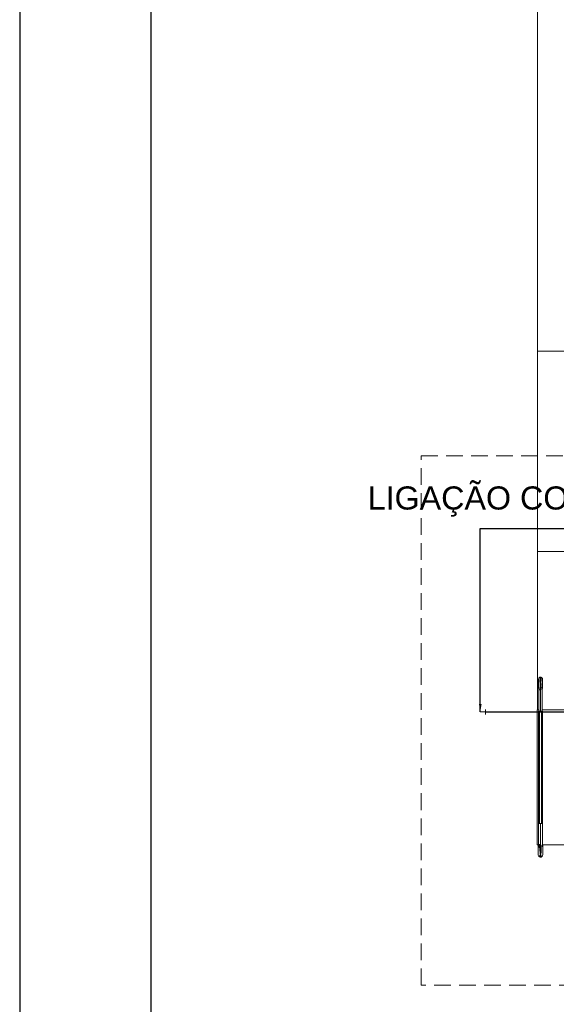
# Model space of a CAD drawing. Header units: millimetres. Extents: x 2 to 902, y -447 to 199.
# Tile 463 of 656: x 2 to 13, y 143 to 161. Entities that reach past the tile are written whole.
import ezdxf

# ---------------------------------------------------------------- set-up
doc = ezdxf.new("R2010")
doc.units = ezdxf.units.MM
doc.header["$MEASUREMENT"] = 0
doc.linetypes.add('HIDDEN2', pattern=[0.47625, 0.3175, -0.15875])
doc.linetypes.add('NULL', pattern=[0])
for name, color, linetype, lineweight in [('AL-Condutos', 3, 'Continuous', 25), ('AL-Conexões', 9, 'Continuous', 18), ('Cotas', 1, 'Continuous', 0), ('DI-Detalhes', 1, 'HIDDEN2', 9), ('IFC-Corrimão-Contorno', 36, 'Continuous', 5), ('IFC-Laje-Contorno', 134, 'Continuous', 5), ('Textos', 7, 'Continuous', 9)]:
    doc.layers.add(name, color=color, linetype=linetype, lineweight=lineweight)
doc.layers.add('SEDUC_MARF', color=1, linetype='Continuous')
doc.layers.add('SEDUC_MARGG', color=7, linetype='Continuous')
doc.styles.add('Arial', font='arial.ttf')
doc.dimstyles.get("Standard").update_dxf_attribs({"dimtxt": 0.18, "dimasz": 0.18, "dimexe": 0.18, "dimexo": 0.0625, "dimgap": 0.09, "dimtad": 0, "dimtih": 1, "dimtoh": 1, "dimdec": 4, "dimzin": 0, "dimdsep": 46, "dimtxsty": 'Standard', "dimcen": 0.09, "dimadec": 0, "dimazin": 0, "dimtfac": 1, "dimtdec": 4, "dimtofl": 0, "dimtmove": 0, "dimatfit": 3, "dimfxl": 1, "dimtolj": 1, "dimtzin": 0, "dimarcsym": 0})

msp = doc.modelspace()

# ---------------------------------------------------------------- linework, layer by layer
at = {"layer": 'AL-Condutos'}
msp.add_line((11.238, 148.254), (33.527, 148.254), dxfattribs=at)
at = {"layer": 'AL-Conexões'}
for p, q in [((11.238, 148.304), (11.238, 148.204)), ((11.138, 148.254), (11.238, 148.254))]:
    msp.add_line(p, q, dxfattribs=at)
at = {"layer": 'DI-Detalhes'}
msp.add_lwpolyline([(10.012, 153.128), (35.345, 153.128), (35.345, 143.054), (10.012, 143.054), (10.012, 153.128)], dxfattribs=at)
at = {"layer": 'IFC-Corrimão-Contorno', "color": 7, "lineweight": 5}
for p, q in [((12.248, 148.881), (12.252, 148.893)), ((12.248, 148.881), (12.251, 148.891)), ((12.248, 148.871), (12.248, 148.881)), ((12.248, 148.865), (12.248, 148.881)), ((12.248, 148.856), (12.248, 148.871)), ((12.248, 148.865), (12.248, 148.858)), ((12.248, 148.856), (12.248, 148.834)), ((12.248, 148.834), (12.248, 148.807)), ((12.251, 148.891), (12.253, 148.9)), ((12.252, 148.893), (12.253, 148.9)), ((12.253, 148.9), (12.261, 148.905)), ((12.253, 148.9), (12.255, 148.899)), ((12.255, 148.899), (12.26, 148.9)), ((12.261, 148.905), (12.267, 148.909)), ((12.267, 148.909), (12.273, 148.914)), ((12.273, 148.914), (12.279, 148.91)), ((12.273, 148.914), (12.278, 148.914)), ((12.273, 148.83), (12.274, 148.86)), ((12.273, 148.83), (12.279, 148.811)), ((12.274, 148.86), (12.279, 148.896)), ((12.277, 148.914), (12.28, 148.915)), ((12.278, 148.914), (12.286, 148.919)), ((12.278, 148.914), (12.278, 148.914)), ((12.278, 148.914), (12.286, 148.894)), ((12.278, 148.914), (12.279, 148.91)), ((12.279, 148.896), (12.279, 148.91)), ((12.279, 148.811), (12.286, 148.844)), ((12.286, 148.902), (12.286, 148.919)), ((12.286, 148.919), (12.292, 148.915)), ((12.286, 148.902), (12.294, 148.914)), ((12.286, 148.886), (12.286, 148.894)), ((12.286, 148.869), (12.286, 148.886)), ((12.286, 148.869), (12.286, 148.869)), ((12.286, 148.852), (12.286, 148.869)), ((12.286, 148.844), (12.286, 148.852)), ((12.286, 148.836), (12.286, 148.844)), ((12.286, 148.836), (12.294, 148.822)), ((12.292, 148.915), (12.294, 148.914)), ((12.292, 148.915), (12.3, 148.911)), ((12.293, 148.9), (12.297, 148.912)), ((12.293, 148.9), (12.296, 148.878)), ((12.294, 148.914), (12.297, 148.912)), ((12.294, 148.914), (12.3, 148.911)), ((12.294, 148.822), (12.298, 148.847)), ((12.296, 148.878), (12.298, 148.849)), ((12.297, 148.912), (12.305, 148.908)), ((12.298, 148.849), (12.298, 148.847)), ((12.3, 148.911), (12.307, 148.909)), ((12.305, 148.908), (12.311, 148.905)), ((12.307, 148.909), (12.311, 148.905)), ((12.311, 148.905), (12.319, 148.9)), ((12.312, 148.9), (12.317, 148.899)), ((12.317, 148.899), (12.319, 148.9)), ((12.319, 148.9), (12.322, 148.888)), ((12.319, 148.9), (12.321, 148.891)), ((12.321, 148.891), (12.324, 148.881)), ((12.322, 148.888), (12.323, 148.885)), ((12.324, 148.881), (12.324, 148.871)), ((12.324, 148.874), (12.324, 148.874)), ((12.324, 148.874), (12.324, 148.86)), ((12.324, 148.874), (12.324, 148.874)), ((12.324, 148.871), (12.324, 148.856)), ((12.324, 148.857), (12.324, 148.86)), ((12.324, 148.835), (12.324, 148.856)), ((12.324, 148.807), (12.324, 148.835)), ((12.248, 148.811), (12.248, 148.822)), ((12.248, 148.778), (12.248, 148.811)), ((12.248, 148.759), (12.248, 148.807)), ((12.248, 148.778), (12.248, 148.771)), ((12.248, 148.759), (12.248, 148.712)), ((12.248, 148.719), (12.253, 148.678)), ((12.248, 148.712), (12.253, 148.678)), ((12.252, 148.718), (12.253, 148.678)), ((12.253, 148.271), (12.253, 148.678)), ((12.261, 148.678), (12.278, 148.678)), ((12.27, 148.678), (12.278, 148.678)), ((12.277, 148.73), (12.279, 148.775)), ((12.277, 148.73), (12.28, 148.678)), ((12.278, 148.678), (12.286, 148.678)), ((12.279, 148.811), (12.286, 148.819)), ((12.279, 148.811), (12.279, 148.775)), ((12.28, 148.678), (12.286, 148.713)), ((12.28, 148.678), (12.286, 148.678)), ((12.286, 148.784), (12.294, 148.822)), ((12.286, 148.819), (12.294, 148.822)), ((12.286, 148.748), (12.286, 148.784)), ((12.286, 148.713), (12.286, 148.748)), ((12.286, 148.713), (12.292, 148.678)), ((12.286, 148.678), (12.286, 148.713)), ((12.286, 148.271), (12.286, 148.678)), ((12.292, 148.678), (12.293, 148.732)), ((12.293, 148.732), (12.295, 148.774)), ((12.294, 148.822), (12.295, 148.774)), ((12.307, 148.718), (12.312, 148.734)), ((12.319, 148.678), (12.319, 148.727)), ((12.319, 148.678), (12.322, 148.721)), ((12.319, 148.678), (12.324, 148.721)), ((12.319, 148.271), (12.319, 148.678)), ((12.322, 148.721), (12.324, 148.747)), ((12.324, 148.822), (12.324, 148.809)), ((12.324, 148.809), (12.324, 148.778)), ((12.324, 148.807), (12.324, 148.765)), ((12.324, 148.774), (12.324, 148.778)), ((12.324, 148.721), (12.324, 148.765)), ((12.324, 148.747), (12.324, 148.721)), ((12.248, 148.271), (12.253, 148.271)), ((12.248, 146.133), (12.248, 148.271)), ((12.253, 148.271), (12.261, 148.271)), ((12.253, 148.271), (12.258, 148.271)), ((12.258, 148.271), (12.262, 148.271)), ((12.261, 148.271), (12.27, 148.271)), ((12.262, 148.271), (12.267, 148.271)), ((12.267, 146.133), (12.267, 148.271)), ((12.267, 148.271), (12.277, 148.271)), ((12.27, 148.271), (12.278, 148.271)), ((12.277, 148.271), (12.286, 148.271)), ((12.286, 148.271), (12.296, 148.271)), ((12.294, 148.271), (12.303, 148.271)), ((12.296, 148.271), (12.305, 148.271)), ((12.303, 148.271), (12.311, 148.271)), ((12.305, 146.133), (12.305, 148.271)), ((12.305, 148.271), (12.31, 148.271)), ((12.31, 148.271), (12.315, 148.271)), ((12.311, 148.271), (12.319, 148.271)), ((12.315, 148.271), (12.319, 148.271)), ((12.319, 148.271), (12.324, 148.271)), ((12.324, 146.133), (12.324, 148.271)), ((12.248, 145.736), (12.248, 146.133)), ((12.255, 146.133), (12.261, 146.133)), ((12.261, 146.133), (12.267, 146.133)), ((12.267, 146.133), (12.277, 146.133)), ((12.277, 146.133), (12.286, 146.133)), ((12.286, 145.736), (12.286, 146.133)), ((12.286, 146.133), (12.296, 146.133)), ((12.296, 146.133), (12.305, 146.133)), ((12.305, 146.133), (12.31, 146.133)), ((12.31, 146.133), (12.315, 146.133)), ((12.315, 146.133), (12.321, 146.133)), ((12.321, 146.133), (12.324, 146.133)), ((12.324, 145.736), (12.324, 146.133)), ((12.242, 145.703), (12.248, 145.736)), ((12.242, 145.696), (12.248, 145.736)), ((12.242, 145.697), (12.242, 145.703)), ((12.242, 145.696), (12.242, 145.658)), ((12.242, 145.677), (12.242, 145.68)), ((12.242, 145.677), (12.242, 145.677)), ((12.242, 145.621), (12.242, 145.658)), ((12.243, 145.698), (12.248, 145.736)), ((12.245, 145.676), (12.248, 145.736)), ((12.248, 145.736), (12.254, 145.696)), ((12.26, 145.697), (12.267, 145.736)), ((12.26, 145.697), (12.266, 145.665)), ((12.266, 145.665), (12.267, 145.736)), ((12.273, 145.621), (12.274, 145.676)), ((12.274, 145.676), (12.278, 145.736)), ((12.278, 145.736), (12.286, 145.699)), ((12.286, 145.736), (12.295, 145.697)), ((12.286, 145.699), (12.286, 145.736)), ((12.286, 145.686), (12.286, 145.699)), ((12.286, 145.661), (12.286, 145.686)), ((12.286, 145.636), (12.286, 145.661)), ((12.295, 145.697), (12.295, 145.657)), ((12.295, 145.657), (12.299, 145.614)), ((12.32, 145.701), (12.324, 145.736)), ((12.324, 145.736), (12.325, 145.689)), ((12.324, 145.736), (12.33, 145.694)), ((12.33, 145.651), (12.33, 145.694)), ((12.33, 145.679), (12.33, 145.648)), ((12.33, 145.651), (12.33, 145.612)), ((12.33, 145.64), (12.33, 145.648)), ((12.242, 145.572), (12.242, 145.621)), ((12.242, 145.612), (12.242, 145.613)), ((12.242, 145.572), (12.243, 145.552)), ((12.242, 145.571), (12.242, 145.553)), ((12.242, 145.54), (12.242, 145.553)), ((12.242, 145.539), (12.243, 145.552)), ((12.242, 145.54), (12.242, 145.539)), ((12.242, 145.539), (12.243, 145.53)), ((12.242, 145.539), (12.244, 145.531)), ((12.243, 145.53), (12.245, 145.527)), ((12.243, 145.53), (12.245, 145.526)), ((12.244, 145.531), (12.246, 145.518)), ((12.246, 145.518), (12.248, 145.511)), ((12.248, 145.511), (12.254, 145.507)), ((12.248, 145.511), (12.253, 145.508)), ((12.252, 145.51), (12.258, 145.503)), ((12.254, 145.507), (12.26, 145.501)), ((12.258, 145.503), (12.265, 145.498)), ((12.26, 145.501), (12.261, 145.501)), ((12.265, 145.498), (12.278, 145.494)), ((12.273, 145.621), (12.278, 145.574)), ((12.273, 145.519), (12.286, 145.536)), ((12.273, 145.519), (12.275, 145.498)), ((12.275, 145.498), (12.278, 145.494)), ((12.278, 145.545), (12.278, 145.574)), ((12.278, 145.545), (12.286, 145.536)), ((12.278, 145.494), (12.286, 145.503)), ((12.278, 145.494), (12.28, 145.493)), ((12.28, 145.493), (12.286, 145.489)), ((12.286, 145.63), (12.286, 145.636)), ((12.286, 145.599), (12.286, 145.63)), ((12.286, 145.586), (12.286, 145.599)), ((12.286, 145.568), (12.286, 145.586)), ((12.286, 145.536), (12.286, 145.568)), ((12.286, 145.536), (12.294, 145.551)), ((12.286, 145.536), (12.294, 145.526)), ((12.286, 145.525), (12.286, 145.536)), ((12.286, 145.516), (12.286, 145.525)), ((12.286, 145.513), (12.286, 145.516)), ((12.286, 145.503), (12.286, 145.513)), ((12.286, 145.489), (12.286, 145.503)), ((12.286, 145.503), (12.296, 145.495)), ((12.286, 145.489), (12.295, 145.493)), ((12.286, 145.489), (12.293, 145.493)), ((12.293, 145.493), (12.296, 145.495)), ((12.294, 145.551), (12.299, 145.576)), ((12.294, 145.526), (12.3, 145.509)), ((12.295, 145.493), (12.303, 145.497)), ((12.296, 145.495), (12.3, 145.497)), ((12.296, 145.495), (12.299, 145.497)), ((12.299, 145.614), (12.299, 145.576)), ((12.299, 145.497), (12.302, 145.499)), ((12.3, 145.497), (12.3, 145.509)), ((12.3, 145.497), (12.312, 145.503)), ((12.303, 145.497), (12.312, 145.503)), ((12.312, 145.503), (12.32, 145.51)), ((12.312, 145.503), (12.32, 145.508)), ((12.316, 145.507), (12.324, 145.511)), ((12.32, 145.508), (12.324, 145.511)), ((12.324, 145.511), (12.326, 145.521)), ((12.326, 145.521), (12.33, 145.532)), ((12.33, 145.598), (12.33, 145.612)), ((12.33, 145.573), (12.33, 145.598)), ((12.33, 145.596), (12.33, 145.593)), ((12.33, 145.593), (12.33, 145.572)), ((12.33, 145.573), (12.33, 145.549)), ((12.33, 145.556), (12.33, 145.572)), ((12.33, 145.546), (12.33, 145.549)), ((12.33, 145.546), (12.33, 145.533)), ((12.33, 145.532), (12.33, 145.546)), ((12.33, 145.533), (12.33, 145.533))]:
    msp.add_line(p, q, dxfattribs=at)
at = {"layer": 'IFC-Laje-Contorno', "color": 7, "lineweight": 5}
for p, q in [((12.226, 151.306), (12.226, 188.481)), ((12.228, 151.306), (12.228, 155.123)), ((12.228, 155.123), (15.226, 155.123)), ((12.226, 151.306), (12.228, 151.306)), ((12.228, 148.296), (12.228, 151.306)), ((12.228, 151.306), (15.226, 151.306)), ((12.224, 145.724), (12.224, 148.292)), ((12.224, 148.292), (12.253, 148.292)), ((12.228, 148.296), (12.253, 148.296)), ((12.319, 148.296), (15.228, 148.296)), ((12.319, 148.292), (15.224, 148.292)), ((12.224, 145.724), (12.246, 145.724)), ((12.326, 145.724), (14.906, 145.724))]:
    msp.add_line(p, q, dxfattribs=at)
at = {"layer": 'SEDUC_MARF', "color": 7}
msp.add_lwpolyline([(121.262, 198.39), (2.362, 198.39), (2.362, 114.29), (121.262, 114.29)], close=True, dxfattribs=at)
at = {"layer": 'SEDUC_MARGG'}
msp.add_lwpolyline([(4.862, 115.29), (120.262, 115.29), (120.262, 197.39), (4.862, 197.39), (4.862, 115.29)], dxfattribs=at)

# ---------------------------------------------------------------- texts
at = {"layer": 'Textos', "linetype": 'NULL', "insert": (8.992, 152.26), "char_height": 0.44, "width": 18.79811, "attachment_point": 4, "line_spacing_factor": 0.9, "style": 'Arial'}
msp.add_mtext('LIGAÇÃO COM O HIDROMÊTRO', dxfattribs=at)

# ---------------------------------------------------------------- leaders
at = {"layer": 'Cotas'}
msp.add_leader([(11.138, 148.254), (11.138, 151.744), (15.435, 151.744)], dimstyle='Standard', override={"dimasz": 0.15}, dxfattribs=at)

doc.saveas('drawing.dxf')
